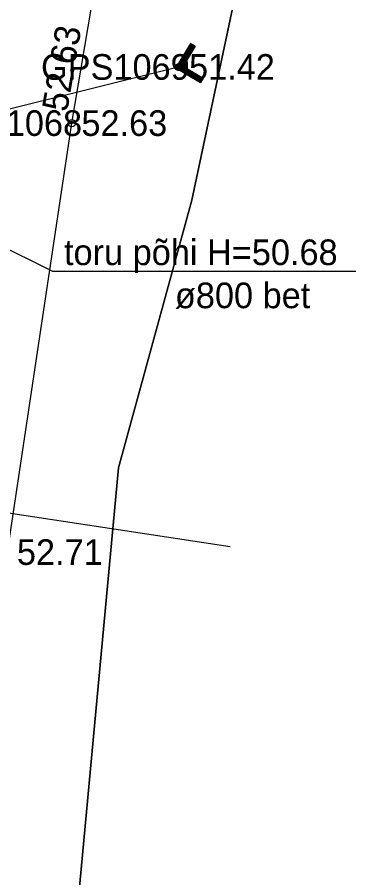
# Model space of a CAD drawing. Extents: x 551623 to 559850, y 6561220 to 6567135.
# Drawn here: x 555369.86 to 555379.49, y 6565103.39 to 6565126.89 of the extents above; entities that cross this region are included whole.
import ezdxf

# ---------------------------------------------------------------- set-up
doc = ezdxf.new("R2010")
doc.units = 0
for name, color, linetype in [('KORGUS-EH2000', 7, 'Continuous'), ('KPOHULIIN', 7, 'Continuous'), ('MOOTKORG-EH2000', 7, 'Continuous'), ('MOOTMPUNKT', 7, 'Continuous'), ('MOOTNR', 7, 'Continuous'), ('MOOTPIIR', 7, 'Continuous'), ('PIIR', 7, 'Continuous'), ('TEE', 7, 'Continuous'), ('TRUUP', 7, 'Continuous')]:
    doc.layers.add(name, color=color, linetype=linetype)

msp = doc.modelspace()

# ---------------------------------------------------------------- linework, layer by layer
at = {"layer": 'KORGUS-EH2000'}
msp.add_circle((555371.354, 6565124), 0.1, dxfattribs=at)
at = {"layer": 'KPOHULIIN'}
msp.add_line((555329.033, 6565119.572), (555375.675, 6565112.435), dxfattribs=at)
at = {"layer": 'MOOTMPUNKT'}
for centre in [(555374.292, 6565125.533), (555371.354, 6565124)]:
    msp.add_circle(centre, 0.1, dxfattribs=at)
at = {"layer": 'MOOTPIIR'}
msp.add_lwpolyline([(555277.06, 6565106.584), (555291.997, 6565107.634), (555301.148, 6565108.092), (555306.213, 6565106.197), (555323.296, 6565105.89), (555333.487, 6565106.241), (555356.962, 6565110.39), (555361.341, 6565109.384), (555360.57, 6565097.42), (555361.028, 6565065.554), (555365.185, 6565047.016), (555370.617, 6565028.127), (555373.301, 6565030.391), (555378.184, 6565031.737), (555374.131, 6565047.919), (555372.342, 6565056.308), (555369.586, 6565071.741), (555368.642, 6565086.186), (555368.745, 6565100.14), (555369.594, 6565112.287), (555371.354, 6565124), (555373.306, 6565135.548), (555376.11, 6565151.678), (555380.814, 6565174.027)], dxfattribs=at)
at = {"layer": 'PIIR'}
for points in [[(555554.63, 6564988.6), (555394.15, 6564993.09), (555392.11, 6564992.96), (555382.66, 6565023.97), (555375.18, 6565054.1), (555371.67, 6565076.27), (555370.99, 6565097.04), (555372.63, 6565114.59), (555374.63, 6565121.9), (555399.62, 6565240.35), (555402.87, 6565239.66), (555499.25, 6565219.2), (555540.46, 6565411.94)], [(555425.38, 6565362.45), (555399.62, 6565240.35), (555374.63, 6565121.9), (555372.63, 6565114.59), (555370.99, 6565097.04), (555371.67, 6565076.27), (555375.18, 6565054.1), (555382.66, 6565023.97), (555392.11, 6564992.96), (555405.81, 6564947.18), (555420.46, 6564897.93), (555424.39, 6564874.78), (555423.98, 6564855.61), (555413.71, 6564828.99), (555405.37, 6564819.9), (555375.64, 6564798.14), (555308.76, 6564757.38), (555299.94, 6564749.4), (555293.57, 6564740.34), (555292.19, 6564722.96), (555293.16, 6564704.62), (555309.63, 6564625.77)]]:
    msp.add_lwpolyline(points, dxfattribs=at)
at = {"layer": 'TEE'}
msp.add_lwpolyline([(555378.184, 6565031.737), (555374.131, 6565047.919), (555372.342, 6565056.308), (555369.586, 6565071.741), (555368.642, 6565086.186), (555368.745, 6565100.14), (555369.594, 6565112.287), (555371.354, 6565124), (555373.306, 6565135.548), (555376.11, 6565151.678), (555380.814, 6565174.027), (555385.485, 6565196.082), (555390.957, 6565221.103), (555393.171, 6565231.6), (555395.63, 6565243.311), (555399.725, 6565261.922), (555403.12, 6565277.79), (555406.565, 6565293.934), (555410.853, 6565315.262), (555415.006, 6565335.495), (555418.858, 6565352.692), (555421.651, 6565364.94)], dxfattribs=at)
at = {"layer": 'TRUUP'}
for p, q in [((555374.596, 6565126.175), (555374.194, 6565125.508)), ((555374.657, 6565126.138), (555374.292, 6565125.533)), ((555374.645, 6565126.145), (555374.537, 6565126.078)), ((555374.621, 6565126.16), (555374.566, 6565126.125)), ((555374.718, 6565126.102), (555374.596, 6565126.175)), ((555374.604, 6565125.913), (555374.336, 6565125.744)), ((555374.633, 6565125.961), (555374.365, 6565125.792)), ((555374.718, 6565126.102), (555374.39, 6565125.557)), ((555374.662, 6565126.008), (555374.394, 6565125.84)), ((555374.69, 6565126.056), (555374.422, 6565125.887)), ((555374.717, 6565126.102), (555374.451, 6565125.935)), ((555374.693, 6565126.117), (555374.48, 6565125.982)), ((555374.669, 6565126.131), (555374.509, 6565126.03)), ((555374.461, 6565125.675), (555374.195, 6565125.508)), ((555374.489, 6565125.723), (555374.222, 6565125.554)), ((555374.518, 6565125.77), (555374.25, 6565125.602)), ((555374.547, 6565125.818), (555374.279, 6565125.649)), ((555374.576, 6565125.865), (555374.308, 6565125.697)), ((555374.292, 6565125.533), (555364.487, 6565123.103)), ((555374.194, 6565125.508), (555374.861, 6565125.107)), ((555374.432, 6565125.627), (555374.219, 6565125.493)), ((555374.403, 6565125.58), (555374.243, 6565125.479)), ((555374.402, 6565125.549), (555374.267, 6565125.465)), ((555374.426, 6565125.535), (555374.291, 6565125.45)), ((555374.292, 6565125.533), (555374.898, 6565125.168)), ((555374.45, 6565125.521), (555374.315, 6565125.436)), ((555374.474, 6565125.506), (555374.339, 6565125.421)), ((555374.498, 6565125.492), (555374.363, 6565125.407)), ((555374.522, 6565125.477), (555374.387, 6565125.392)), ((555374.39, 6565125.557), (555374.934, 6565125.229)), ((555374.546, 6565125.463), (555374.411, 6565125.378)), ((555374.57, 6565125.448), (555374.435, 6565125.363)), ((555374.594, 6565125.434), (555374.459, 6565125.349)), ((555374.618, 6565125.419), (555374.483, 6565125.334)), ((555374.642, 6565125.405), (555374.507, 6565125.32)), ((555374.666, 6565125.39), (555374.531, 6565125.306)), ((555374.69, 6565125.376), (555374.555, 6565125.291)), ((555374.714, 6565125.362), (555374.579, 6565125.277)), ((555374.738, 6565125.347), (555374.603, 6565125.262)), ((555374.762, 6565125.333), (555374.627, 6565125.248)), ((555374.786, 6565125.318), (555374.651, 6565125.233)), ((555374.81, 6565125.304), (555374.675, 6565125.219)), ((555374.834, 6565125.289), (555374.699, 6565125.204)), ((555374.858, 6565125.275), (555374.723, 6565125.19)), ((555374.882, 6565125.26), (555374.747, 6565125.176)), ((555374.906, 6565125.246), (555374.771, 6565125.161)), ((555374.929, 6565125.232), (555374.795, 6565125.147)), ((555374.934, 6565125.229), (555374.861, 6565125.107)), ((555374.911, 6565125.191), (555374.819, 6565125.132)), ((555374.883, 6565125.143), (555374.843, 6565125.118))]:
    msp.add_line(p, q, dxfattribs=at)
msp.add_lwpolyline([(555364.487, 6565123.103), (555370.826, 6565119.954), (555379.101, 6565119.954)], dxfattribs=at)

# ---------------------------------------------------------------- texts
at = {"layer": 'KORGUS-EH2000'}
msp.add_text(' 52.63', height=0.7, rotation=80.4043, dxfattribs=at).set_placement((555371.181, 6565124.029))
at = {"layer": 'MOOTKORG-EH2000'}
for s, p in [(' 51.42', (555374.292, 6565125.183)), (' 52.63', (555371.354, 6565123.65)), (' 52.71', (555369.594, 6565111.937))]:
    msp.add_text(s, height=0.7, dxfattribs=at).set_placement(p)
at = {"layer": 'MOOTNR'}
for s, p in [('GPS1069 ', (555370.512, 6565125.183)), ('GPS1068 ', (555367.574, 6565123.65))]:
    msp.add_text(s, height=0.7, dxfattribs=at).set_placement(p)
at = {"layer": 'TRUUP'}
for s, p in [('toru põhi H=50.68', (555371.14, 6565120.123)), ('ø800 bet', (555374.166, 6565118.946))]:
    msp.add_text(s, height=0.7, dxfattribs=at).set_placement(p)

doc.saveas('drawing.dxf')
